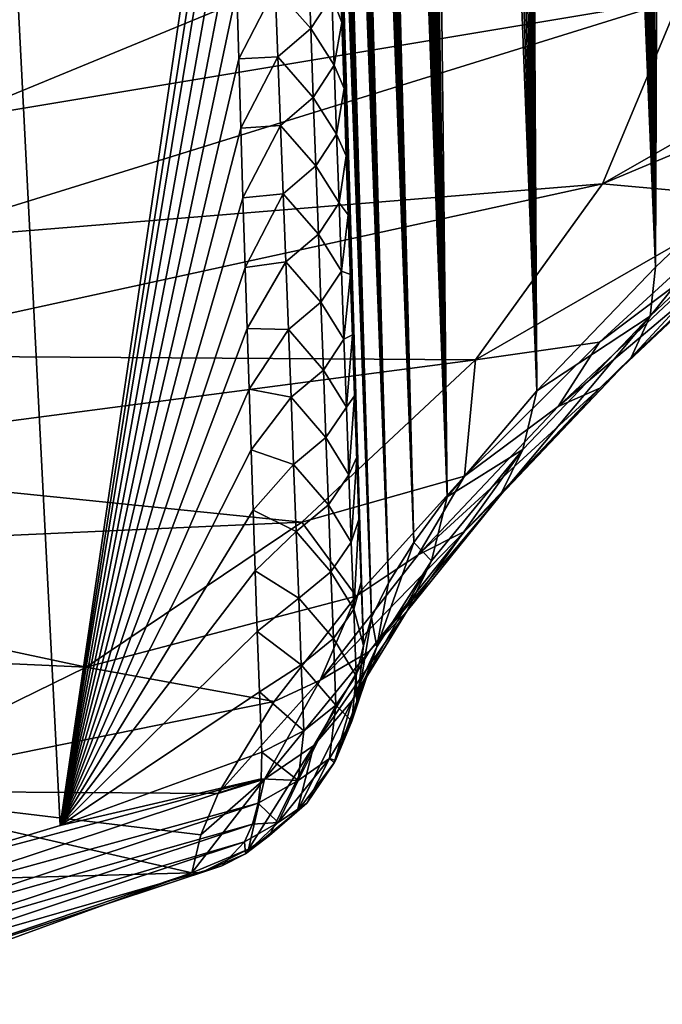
# Model space of a CAD drawing. Header units: metres. Extents: x -109 to 109, y -452 to 89.
# Tile 420 of 656: x 88.63 to 94.08, y -73.27 to -64.92. Entities that reach past the tile are written whole.
import ezdxf

# ---------------------------------------------------------------- set-up
doc = ezdxf.new("R2010")
doc.units = ezdxf.units.M
doc.layers.add('solid_k244270000c71_000_01_01', color=7, linetype='CONTINUOUS')

msp = doc.modelspace()

# ---------------------------------------------------------------- linework, layer by layer
at = {"layer": 'solid_k244270000c71_000_01_01'}
for points in [[(94.022644, -67.019218, 34.577629), (93.391479, -38.019226, 15.836111), (93.550964, -37.984489, 16.102036)], [(94.022644, -67.019218, 34.577629), (93.550964, -37.984489, 16.102036), (93.726509, -37.983807, 16.406855)], [(94.022644, -67.019218, 34.577629), (93.726509, -37.983807, 16.406855), (93.921356, -38.025181, 16.758844)], [(94.022644, -67.019218, 34.577629), (93.244164, -38.08292, 15.600641), (93.391479, -38.019226, 15.836111)], [(94.022644, -67.019218, 34.577629), (93.921356, -38.025181, 16.758844), (94.138138, -38.119164, 17.166239)], [(94.022644, -67.019218, 34.577629), (93.106247, -38.172516, 15.389776), (93.244164, -38.08292, 15.600641)], [(95.265274, -65.832581, 36.040886), (94.022644, -67.019218, 34.577629), (94.138138, -38.119164, 17.166239)], [(94.022644, -67.019218, 34.577629), (92.97493, -38.287556, 15.198542), (93.106247, -38.172516, 15.389776)], [(94.022644, -67.019218, 34.577629), (92.847725, -38.429184, 15.022923), (92.97493, -38.287556, 15.198542)], [(93.016296, -68.066841, 32.850117), (92.722656, -38.600571, 14.860564), (92.847725, -38.429184, 15.022923)], [(94.022644, -67.019218, 34.577629), (93.016296, -68.066841, 32.850117), (92.847725, -38.429184, 15.022923)], [(93.016296, -68.066841, 32.850117), (92.597656, -38.807274, 14.709655), (92.722656, -38.600571, 14.860564)], [(93.016296, -68.066841, 32.850117), (92.471344, -39.056278, 14.570004), (92.597656, -38.807274, 14.709655)], [(93.016296, -68.066841, 32.850117), (92.342567, -39.357655, 14.442955), (92.471344, -39.056278, 14.570004)], [(93.016296, -68.066841, 32.850117), (92.210732, -39.723488, 14.331423), (92.342567, -39.357655, 14.442955)], [(93.016296, -68.066841, 32.850117), (92.076813, -40.165485, 14.241096), (92.210732, -39.723488, 14.331423)], [(93.016296, -68.066841, 32.850117), (91.942688, -40.69426, 14.178947), (92.076813, -40.165485, 14.241096)], [(92.255592, -68.965515, 30.86268), (91.810715, -41.319534, 14.152598), (91.942688, -40.69426, 14.178947)], [(93.016296, -68.066841, 32.850117), (92.255592, -68.965515, 30.86268), (91.942688, -40.69426, 14.178947)], [(92.255592, -68.965515, 30.86268), (91.746254, -41.671303, 14.155176), (91.810715, -41.319534, 14.152598)], [(92.255592, -68.965515, 30.86268), (91.68322, -42.051617, 14.170082), (91.746254, -41.671303, 14.155176)], [(92.255592, -68.965515, 30.86268), (91.621849, -42.461643, 14.198122), (91.68322, -42.051617, 14.170082)], [(92.255592, -68.965515, 30.86268), (91.562416, -42.902866, 14.240331), (91.621849, -42.461643, 14.198122)], [(92.255592, -68.965515, 30.86268), (91.505249, -43.377674, 14.298508), (91.562416, -42.902866, 14.240331)], [(92.255592, -68.965515, 30.86268), (91.4506, -43.887009, 14.373331), (91.505249, -43.377674, 14.298508)], [(92.255592, -68.965515, 30.86268), (91.398811, -44.43383, 14.467003), (91.4506, -43.887009, 14.373331)], [(92.255592, -68.965515, 30.86268), (91.350182, -45.019722, 14.580708), (91.398811, -44.43383, 14.467003)], [(91.972298, -69.353317, 29.77116), (91.319656, -45.433128, 14.668466), (91.350182, -45.019722, 14.580708)], [(92.255592, -68.965515, 30.86268), (91.972298, -69.353317, 29.77116), (91.350182, -45.019722, 14.580708)], [(91.972298, -69.353317, 29.77116), (91.290764, -45.865513, 14.766369), (91.319656, -45.433128, 14.668466)], [(91.972298, -69.353317, 29.77116), (91.263649, -46.318413, 14.875616), (91.290764, -45.865513, 14.766369)], [(91.972298, -69.353317, 29.77116), (91.238327, -46.791275, 14.995774), (91.263649, -46.318413, 14.875616)], [(91.972298, -69.353317, 29.77116), (91.215004, -47.286301, 15.128642), (91.238327, -46.791275, 14.995774)], [(91.972298, -69.353317, 29.77116), (91.193703, -47.803459, 15.27417), (91.215004, -47.286301, 15.128642)], [(91.972298, -69.353317, 29.77116), (91.174545, -48.343712, 15.433206), (91.193703, -47.803459, 15.27417)], [(91.757278, -69.695786, 28.613926), (91.157715, -48.909081, 15.607457), (91.174545, -48.343712, 15.433206)], [(91.972298, -69.353317, 29.77116), (91.757278, -69.695786, 28.613926), (91.174545, -48.343712, 15.433206)], [(91.757278, -69.695786, 28.613926), (91.143196, -49.498829, 15.796306), (91.157715, -48.909081, 15.607457)], [(91.757278, -69.695786, 28.613926), (91.133965, -49.958813, 15.949035), (91.143196, -49.498829, 15.796306)], [(91.757278, -69.695786, 28.613926), (91.126205, -50.434528, 16.111782), (91.133965, -49.958813, 15.949035)], [(91.757278, -69.695786, 28.613926), (91.119881, -50.925243, 16.283892), (91.126205, -50.434528, 16.111782)], [(91.757278, -69.695786, 28.613926), (91.115105, -51.432449, 16.466789), (91.119881, -50.925243, 16.283892)], [(91.757278, -69.695786, 28.613926), (91.111984, -51.957386, 16.661663), (91.115105, -51.432449, 16.466789)], [(91.757278, -69.695786, 28.613926), (91.11042, -52.498913, 16.867392), (91.111984, -51.957386, 16.661663)], [(91.613785, -69.988739, 27.390369), (91.110519, -53.058212, 17.085194), (91.11042, -52.498913, 16.867392)], [(91.757278, -69.695786, 28.613926), (91.613785, -69.988739, 27.390369), (91.11042, -52.498913, 16.867392)], [(91.613785, -69.988739, 27.390369), (91.112411, -53.637104, 17.316927), (91.110519, -53.058212, 17.085194)], [(91.613785, -69.988739, 27.390369), (91.115173, -54.113941, 17.511908), (91.112411, -53.637104, 17.316927)], [(91.613785, -69.988739, 27.390369), (91.119026, -54.602776, 17.715239), (91.115173, -54.113941, 17.511908)], [(91.613785, -69.988739, 27.390369), (91.124046, -55.104675, 17.928106), (91.119026, -54.602776, 17.715239)], [(91.613785, -69.988739, 27.390369), (91.130318, -55.62072, 18.151699), (91.124046, -55.104675, 17.928106)], [(91.613785, -69.988739, 27.390369), (91.137794, -56.150627, 18.385681), (91.130318, -55.62072, 18.151699)], [(91.613785, -69.988739, 27.390369), (91.1464, -56.693707, 18.629307), (91.137794, -56.150627, 18.385681)], [(91.613785, -69.988739, 27.390369), (91.156242, -57.251289, 18.884108), (91.1464, -56.693707, 18.629307)], [(91.613785, -69.988739, 27.390369), (91.167389, -57.824711, 19.151632), (91.156242, -57.251289, 18.884108)], [(91.545441, -70.227119, 26.099672), (91.179825, -58.41431, 19.432184), (91.167389, -57.824711, 19.151632)], [(91.613785, -69.988739, 27.390369), (91.545441, -70.227119, 26.099672), (91.167389, -57.824711, 19.151632)], [(91.545441, -70.227119, 26.099672), (91.193443, -59.01881, 19.724201), (91.179825, -58.41431, 19.432184)], [(91.545441, -70.227119, 26.099672), (91.205742, -59.534817, 19.977537), (91.193443, -59.01881, 19.724201)], [(91.545441, -70.227119, 26.099672), (91.218964, -60.062824, 20.241127), (91.205742, -59.534817, 19.977537)], [(91.545441, -70.227119, 26.099672), (91.233139, -60.603615, 20.51606), (91.218964, -60.062824, 20.241127)], [(91.545441, -70.227119, 26.099672), (91.248177, -61.156132, 20.800999), (91.233139, -60.603615, 20.51606)], [(91.545441, -70.227119, 26.099672), (91.264015, -61.720047, 21.095467), (91.248177, -61.156132, 20.800999)], [(91.545441, -70.227119, 26.099672), (91.280739, -62.296677, 21.401134), (91.264015, -61.720047, 21.095467)], [(88.974251, -71.752228, 23.865316), (88.514854, -62.790352, 18.561483), (90.404182, -62.047565, 19.531033)], [(90.414459, -62.481716, 19.75083), (88.974251, -71.752228, 23.865316), (90.404182, -62.047565, 19.531033)], [(91.545441, -70.227119, 26.099672), (91.295815, -62.802048, 21.673313), (91.280739, -62.296677, 21.401134)], [(90.414459, -62.481716, 19.75083), (90.425201, -62.92049, 19.97591), (88.974251, -71.752228, 23.865316)], [(88.974251, -71.752228, 23.865316), (87.183487, -72.29097, 23.095911), (88.514854, -62.790352, 18.561483)], [(91.545441, -70.227119, 26.099672), (91.311607, -63.318558, 21.955997), (91.295815, -62.802048, 21.673313)], [(90.425201, -62.92049, 19.97591), (90.439934, -63.501236, 20.27837), (88.974251, -71.752228, 23.865316)], [(94.451401, -63.129051, 44.203438), (88.180367, -64.72657, 45.322033), (88.03656, -65.774612, 43.825268)], [(94.230385, -64.739777, 41.90308), (94.451401, -63.129051, 44.203438), (88.03656, -65.774612, 43.825268)], [(91.545441, -70.227119, 26.099672), (91.328148, -63.847408, 22.249851), (91.311607, -63.318558, 21.955997)], [(90.439934, -63.501236, 20.27837), (90.455315, -64.084633, 20.587458), (88.974251, -71.752228, 23.865316)], [(98.164948, -63.682747, 40.386688), (94.230385, -64.739777, 41.90308), (93.572792, -66.310844, 39.659367)], [(96.405273, -65.122284, 39.485012), (98.164948, -63.682747, 40.386688), (93.572792, -66.310844, 39.659367)], [(91.545441, -70.227119, 26.099672), (91.345367, -64.389122, 22.554106), (91.328148, -63.847408, 22.249851)], [(90.455315, -64.084633, 20.587458), (90.471329, -64.667725, 20.901722), (88.974251, -71.752228, 23.865316)], [(90.79847, -64.65126, 21.212013), (91.077782, -64.410034, 21.519043), (91.099159, -64.995384, 21.847841)], [(91.277733, -64.719948, 22.199623), (91.099159, -64.995384, 21.847841), (91.077782, -64.410034, 21.519043)], [(91.277733, -64.719948, 22.199623), (91.345367, -64.389122, 22.554106), (91.363235, -64.941887, 22.868282)], [(91.545441, -70.227119, 26.099672), (91.363235, -64.941887, 22.868282), (91.345367, -64.389122, 22.554106)], [(90.471329, -64.667725, 20.901722), (90.488083, -65.252502, 21.22234), (88.974251, -71.752228, 23.865316)], [(90.79847, -64.65126, 21.212013), (90.488083, -65.252502, 21.22234), (90.471329, -64.667725, 20.901722)], [(90.79847, -64.65126, 21.212013), (90.820892, -65.234795, 21.539215), (90.488083, -65.252502, 21.22234)], [(90.79847, -64.65126, 21.212013), (91.099159, -64.995384, 21.847841), (90.820892, -65.234795, 21.539215)], [(94.230385, -64.739777, 41.90308), (88.03656, -65.774612, 43.825268), (87.608688, -66.796852, 42.36536)], [(93.572792, -66.310844, 39.659367), (94.230385, -64.739777, 41.90308), (87.608688, -66.796852, 42.36536)], [(91.277733, -64.719948, 22.199623), (91.298065, -65.306053, 22.53392), (91.099159, -64.995384, 21.847841)], [(91.277733, -64.719948, 22.199623), (91.363235, -64.941887, 22.868282), (91.298065, -65.306053, 22.53392)], [(91.298065, -65.306053, 22.53392), (91.363235, -64.941887, 22.868282), (91.381683, -65.503799, 23.191944)], [(91.545441, -70.227119, 26.099672), (91.381683, -65.503799, 23.191944), (91.363235, -64.941887, 22.868282)], [(90.820892, -65.234795, 21.539215), (91.099159, -64.995384, 21.847841), (91.120605, -65.578621, 22.180353)], [(91.298065, -65.306053, 22.53392), (91.120605, -65.578621, 22.180353), (91.099159, -64.995384, 21.847841)], [(94.885704, -66.429611, 38.351833), (96.405273, -65.122284, 39.485012), (93.572792, -66.310844, 39.659367)], [(90.488083, -65.252502, 21.22234), (90.505554, -65.840622, 21.550266), (88.974251, -71.752228, 23.865316)], [(90.820892, -65.234795, 21.539215), (90.505554, -65.840622, 21.550266), (90.488083, -65.252502, 21.22234)], [(90.820892, -65.234795, 21.539215), (90.8433, -65.816193, 21.870134), (90.505554, -65.840622, 21.550266)], [(90.820892, -65.234795, 21.539215), (91.120605, -65.578621, 22.180353), (90.8433, -65.816193, 21.870134)], [(91.298065, -65.306053, 22.53392), (91.318535, -65.890068, 22.871918), (91.120605, -65.578621, 22.180353)], [(91.298065, -65.306053, 22.53392), (91.381683, -65.503799, 23.191944), (91.318535, -65.890068, 22.871918)], [(91.318535, -65.890068, 22.871918), (91.381683, -65.503799, 23.191944), (91.40065, -66.072952, 23.524658)], [(91.545441, -70.227119, 26.099672), (91.40065, -66.072952, 23.524658), (91.381683, -65.503799, 23.191944)], [(90.8433, -65.816193, 21.870134), (91.120605, -65.578621, 22.180353), (91.14209, -66.159752, 22.516535)], [(91.318535, -65.890068, 22.871918), (91.14209, -66.159752, 22.516535), (91.120605, -65.578621, 22.180353)], [(90.505554, -65.840622, 21.550266), (90.523613, -66.430672, 21.884777), (88.974251, -71.752228, 23.865316)], [(90.8433, -65.816193, 21.870134), (90.523613, -66.430672, 21.884777), (90.505554, -65.840622, 21.550266)], [(90.8433, -65.816193, 21.870134), (90.865646, -66.395439, 22.204725), (90.523613, -66.430672, 21.884777)], [(90.8433, -65.816193, 21.870134), (91.14209, -66.159752, 22.516535), (90.865646, -66.395439, 22.204725)], [(93.978363, -67.433769, 34.898739), (94.022644, -67.019218, 34.577629), (95.265274, -65.832581, 36.040886)], [(95.334229, -66.146294, 36.47443), (93.978363, -67.433769, 34.898739), (95.265274, -65.832581, 36.040886)], [(91.318535, -65.890068, 22.871918), (91.339111, -66.47197, 23.213572), (91.14209, -66.159752, 22.516535)], [(91.318535, -65.890068, 22.871918), (91.40065, -66.072952, 23.524658), (91.339111, -66.47197, 23.213572)], [(91.339111, -66.47197, 23.213572), (91.40065, -66.072952, 23.524658), (91.417625, -66.575401, 23.822865)], [(91.545441, -70.227119, 26.099672), (91.417625, -66.575401, 23.822865), (91.40065, -66.072952, 23.524658)], [(90.865646, -66.395439, 22.204725), (91.14209, -66.159752, 22.516535), (91.163567, -66.738754, 22.856344)], [(91.339111, -66.47197, 23.213572), (91.163567, -66.738754, 22.856344), (91.14209, -66.159752, 22.516535)], [(93.817207, -67.784081, 35.25761), (93.978363, -67.433769, 34.898739), (95.334229, -66.146294, 36.47443)], [(95.21962, -66.457603, 36.883606), (93.817207, -67.784081, 35.25761), (95.334229, -66.146294, 36.47443)], [(93.572792, -66.310844, 39.659367), (87.608688, -66.796852, 42.36536), (86.90728, -67.76812, 40.978252)], [(92.494812, -67.803566, 37.527542), (93.572792, -66.310844, 39.659367), (86.90728, -67.76812, 40.978252)], [(94.885704, -66.429611, 38.351833), (93.572792, -66.310844, 39.659367), (92.494812, -67.803566, 37.527542)], [(90.523613, -66.430672, 21.884777), (90.542152, -67.021286, 22.225119), (88.974251, -71.752228, 23.865316)], [(90.865646, -66.395439, 22.204725), (90.542152, -67.021286, 22.225119), (90.523613, -66.430672, 21.884777)], [(90.865646, -66.395439, 22.204725), (90.887909, -66.972542, 22.542948), (90.542152, -67.021286, 22.225119)], [(90.865646, -66.395439, 22.204725), (91.163567, -66.738754, 22.856344), (90.887909, -66.972542, 22.542948)], [(93.54789, -67.65535, 36.969761), (94.885704, -66.429611, 38.351833), (92.494812, -67.803566, 37.527542)], [(94.70063, -66.787094, 37.727848), (94.885704, -66.429611, 38.351833), (93.54789, -67.65535, 36.969761)], [(93.550224, -68.04554, 35.628868), (93.817207, -67.784081, 35.25761), (95.21962, -66.457603, 36.883606)], [(95.003418, -66.676262, 37.311302), (93.550224, -68.04554, 35.628868), (95.21962, -66.457603, 36.883606)], [(91.339111, -66.47197, 23.213572), (91.359749, -67.05175, 23.55884), (91.163567, -66.738754, 22.856344)], [(91.339111, -66.47197, 23.213572), (91.417625, -66.575401, 23.822865), (91.359749, -67.05175, 23.55884)], [(91.359749, -67.05175, 23.55884), (91.417625, -66.575401, 23.822865), (91.434921, -67.081406, 24.127546)], [(91.545441, -70.227119, 26.099672), (91.434921, -67.081406, 24.127546), (91.417625, -66.575401, 23.822865)], [(93.195915, -68.20002, 35.986759), (93.550224, -68.04554, 35.628868), (95.003418, -66.676262, 37.311302)], [(94.70063, -66.787094, 37.727848), (93.195915, -68.20002, 35.986759), (95.003418, -66.676262, 37.311302)], [(90.887909, -66.972542, 22.542948), (91.163567, -66.738754, 22.856344), (91.185013, -67.315636, 23.199739)], [(91.359749, -67.05175, 23.55884), (91.185013, -67.315636, 23.199739), (91.163567, -66.738754, 22.856344)], [(94.70063, -66.787094, 37.727848), (93.54789, -67.65535, 36.969761), (93.195915, -68.20002, 35.986759)], [(90.542152, -67.021286, 22.225119), (90.558701, -67.537453, 22.527092), (88.974251, -71.752228, 23.865316)], [(90.887909, -66.972542, 22.542948), (90.558701, -67.537453, 22.527092), (90.542152, -67.021286, 22.225119)], [(90.887909, -66.972542, 22.542948), (90.910057, -67.547501, 22.884762), (90.558701, -67.537453, 22.527092)], [(90.887909, -66.972542, 22.542948), (91.185013, -67.315636, 23.199739), (90.910057, -67.547501, 22.884762)], [(91.359749, -67.05175, 23.55884), (91.380432, -67.629402, 23.907686), (91.185013, -67.315636, 23.199739)], [(91.359749, -67.05175, 23.55884), (91.434921, -67.081406, 24.127546), (91.380432, -67.629402, 23.907686)], [(93.978363, -67.433769, 34.898739), (93.016296, -68.066841, 32.850117), (94.022644, -67.019218, 34.577629)], [(91.380432, -67.629402, 23.907686), (91.434921, -67.081406, 24.127546), (91.452553, -67.592537, 24.439066)], [(91.545441, -70.227119, 26.099672), (91.452553, -67.592537, 24.439066), (91.434921, -67.081406, 24.127546)], [(90.910057, -67.547501, 22.884762), (91.185013, -67.315636, 23.199739), (91.206398, -67.890388, 23.546692)], [(91.380432, -67.629402, 23.907686), (91.206398, -67.890388, 23.546692), (91.185013, -67.315636, 23.199739)], [(92.705986, -68.954796, 33.317276), (92.898926, -68.565666, 33.01923), (93.978363, -67.433769, 34.898739)], [(93.817207, -67.784081, 35.25761), (92.705986, -68.954796, 33.317276), (93.978363, -67.433769, 34.898739)], [(93.978363, -67.433769, 34.898739), (92.898926, -68.565666, 33.01923), (93.016296, -68.066841, 32.850117)], [(90.558701, -67.537453, 22.527092), (90.575493, -68.052208, 22.832472), (88.974251, -71.752228, 23.865316)], [(90.910057, -67.547501, 22.884762), (90.575493, -68.052208, 22.832472), (90.558701, -67.537453, 22.527092)], [(90.910057, -67.547501, 22.884762), (90.932053, -68.1203, 23.230137), (90.575493, -68.052208, 22.832472)], [(90.910057, -67.547501, 22.884762), (91.206398, -67.890388, 23.546692), (90.932053, -68.1203, 23.230137)], [(91.380432, -67.629402, 23.907686), (91.401138, -68.204918, 24.260088), (91.206398, -67.890388, 23.546692)], [(91.380432, -67.629402, 23.907686), (91.452553, -67.592537, 24.439066), (91.401138, -68.204918, 24.260088)], [(91.401138, -68.204918, 24.260088), (91.452553, -67.592537, 24.439066), (91.470512, -68.108932, 24.757452)], [(91.545441, -70.227119, 26.099672), (91.470512, -68.108932, 24.757452), (91.452553, -67.592537, 24.439066)], [(92.403793, -68.791969, 35.346485), (93.54789, -67.65535, 36.969761), (92.494812, -67.803566, 37.527542)], [(93.195915, -68.20002, 35.986759), (93.54789, -67.65535, 36.969761), (92.403793, -68.791969, 35.346485)], [(92.494812, -67.803566, 37.527542), (86.90728, -67.76812, 40.978252), (85.949615, -68.664482, 39.698105)], [(91.022987, -69.181183, 35.560101), (92.494812, -67.803566, 37.527542), (85.949615, -68.664482, 39.698105)], [(92.403793, -68.791969, 35.346485), (92.494812, -67.803566, 37.527542), (91.022987, -69.181183, 35.560101)], [(92.403091, -69.259583, 33.621967), (92.705986, -68.954796, 33.317276), (93.817207, -67.784081, 35.25761)], [(93.550224, -68.04554, 35.628868), (92.403091, -69.259583, 33.621967), (93.817207, -67.784081, 35.25761)], [(90.932053, -68.1203, 23.230137), (91.206398, -67.890388, 23.546692), (91.227715, -68.46299, 23.897173)], [(91.401138, -68.204918, 24.260088), (91.227715, -68.46299, 23.897173), (91.206398, -67.890388, 23.546692)], [(90.575493, -68.052208, 22.832472), (90.592606, -68.566338, 23.141769), (88.974251, -71.752228, 23.865316)], [(90.932053, -68.1203, 23.230137), (90.592606, -68.566338, 23.141769), (90.575493, -68.052208, 22.832472)], [(92.011253, -69.458885, 33.91217), (92.403091, -69.259583, 33.621967), (93.550224, -68.04554, 35.628868)], [(93.195915, -68.20002, 35.986759), (92.011253, -69.458885, 33.91217), (93.550224, -68.04554, 35.628868)], [(90.932053, -68.1203, 23.230137), (90.953896, -68.690941, 23.579052), (90.592606, -68.566338, 23.141769)], [(90.932053, -68.1203, 23.230137), (91.227715, -68.46299, 23.897173), (90.953896, -68.690941, 23.579052)], [(91.401138, -68.204918, 24.260088), (91.470512, -68.108932, 24.757452), (91.421844, -68.778282, 24.616018)], [(91.421844, -68.778282, 24.616018), (91.470512, -68.108932, 24.757452), (91.488792, -68.630592, 25.082705)], [(91.545441, -70.227119, 26.099672), (91.488792, -68.630592, 25.082705), (91.470512, -68.108932, 24.757452)], [(92.898926, -68.565666, 33.01923), (92.255592, -68.965515, 30.86268), (93.016296, -68.066841, 32.850117)], [(91.401138, -68.204918, 24.260088), (91.421844, -68.778282, 24.616018), (91.227715, -68.46299, 23.897173)], [(93.195915, -68.20002, 35.986759), (92.403793, -68.791969, 35.346485), (92.011253, -69.458885, 33.91217)], [(90.953896, -68.690941, 23.579052), (91.227715, -68.46299, 23.897173), (91.248932, -69.033447, 24.251162)], [(91.421844, -68.778282, 24.616018), (91.248932, -69.033447, 24.251162), (91.227715, -68.46299, 23.897173)], [(90.592606, -68.566338, 23.141769), (90.610046, -69.080177, 23.455225), (88.974251, -71.752228, 23.865316)], [(90.953896, -68.690941, 23.579052), (90.610046, -69.080177, 23.455225), (90.592606, -68.566338, 23.141769)], [(91.421844, -68.778282, 24.616018), (91.488792, -68.630592, 25.082705), (91.442543, -69.34948, 24.975447)], [(91.442543, -69.34948, 24.975447), (91.488792, -68.630592, 25.082705), (91.507378, -69.157509, 25.414825)], [(91.545441, -70.227119, 26.099672), (91.507378, -69.157509, 25.414825), (91.488792, -68.630592, 25.082705)], [(91.915482, -69.932961, 31.128815), (92.123581, -69.507942, 30.897448), (92.898926, -68.565666, 33.01923)], [(92.705986, -68.954796, 33.317276), (91.915482, -69.932961, 31.128815), (92.898926, -68.565666, 33.01923)], [(92.898926, -68.565666, 33.01923), (92.123581, -69.507942, 30.897448), (92.255592, -68.965515, 30.86268)], [(91.022987, -69.181183, 35.560101), (85.949615, -68.664482, 39.698105), (84.759262, -69.46389, 38.556438)], [(90.953896, -68.690941, 23.579052), (90.975563, -69.259415, 23.931477), (90.610046, -69.080177, 23.455225)], [(90.953896, -68.690941, 23.579052), (91.248932, -69.033447, 24.251162), (90.975563, -69.259415, 23.931477)], [(91.483528, -69.809555, 33.524788), (92.403793, -68.791969, 35.346485), (91.022987, -69.181183, 35.560101)], [(91.421844, -68.778282, 24.616018), (91.442543, -69.34948, 24.975447), (91.248932, -69.033447, 24.251162)], [(92.011253, -69.458885, 33.91217), (92.403793, -68.791969, 35.346485), (91.483528, -69.809555, 33.524788)], [(91.593369, -70.278931, 31.361258), (91.915482, -69.932961, 31.128815), (92.705986, -68.954796, 33.317276)], [(92.403091, -69.259583, 33.621967), (91.593369, -70.278931, 31.361258), (92.705986, -68.954796, 33.317276)], [(92.123581, -69.507942, 30.897448), (91.972298, -69.353317, 29.77116), (92.255592, -68.965515, 30.86268)], [(90.975563, -69.259415, 23.931477), (91.248932, -69.033447, 24.251162), (91.270035, -69.601738, 24.608627)], [(91.442543, -69.34948, 24.975447), (91.270035, -69.601738, 24.608627), (91.248932, -69.033447, 24.251162)], [(90.610046, -69.080177, 23.455225), (90.627823, -69.593697, 23.772858), (88.974251, -71.752228, 23.865316)], [(90.975563, -69.259415, 23.931477), (90.627823, -69.593697, 23.772858), (90.610046, -69.080177, 23.455225)], [(89.193558, -70.409775, 33.805485), (91.022987, -69.181183, 35.560101), (84.759262, -69.46389, 38.556438)], [(91.483528, -69.809555, 33.524788), (91.022987, -69.181183, 35.560101), (89.193558, -70.409775, 33.805485)], [(91.442543, -69.34948, 24.975447), (91.507378, -69.157509, 25.414825), (91.463203, -69.918495, 25.33835)], [(91.463203, -69.918495, 25.33835), (91.507378, -69.157509, 25.414825), (91.52626, -69.689682, 25.753815)], [(91.545441, -70.227119, 26.099672), (91.52626, -69.689682, 25.753815), (91.507378, -69.157509, 25.414825)], [(90.975563, -69.259415, 23.931477), (90.997025, -69.825706, 24.287392), (90.627823, -69.593697, 23.772858)], [(90.975563, -69.259415, 23.931477), (91.270035, -69.601738, 24.608627), (90.997025, -69.825706, 24.287392)], [(91.179596, -70.521843, 31.578653), (91.593369, -70.278931, 31.361258), (92.403091, -69.259583, 33.621967)], [(92.011253, -69.458885, 33.91217), (91.179596, -70.521843, 31.578653), (92.403091, -69.259583, 33.621967)], [(91.442543, -69.34948, 24.975447), (91.463203, -69.918495, 25.33835), (91.270035, -69.601738, 24.608627)], [(91.658051, -70.236801, 28.602816), (91.757278, -69.695786, 28.613926), (91.972298, -69.353317, 29.77116)], [(92.123581, -69.507942, 30.897448), (91.658051, -70.236801, 28.602816), (91.972298, -69.353317, 29.77116)], [(89.193558, -70.409775, 33.805485), (84.759262, -69.46389, 38.556438), (83.365547, -70.146645, 37.581364)], [(92.011253, -69.458885, 33.91217), (91.483528, -69.809555, 33.524788), (91.179596, -70.521843, 31.578653)], [(91.451118, -70.692696, 28.766577), (91.658051, -70.236801, 28.602816), (92.123581, -69.507942, 30.897448)], [(91.915482, -69.932961, 31.128815), (91.451118, -70.692696, 28.766577), (92.123581, -69.507942, 30.897448)], [(90.627823, -69.593697, 23.772858), (90.64592, -70.106865, 24.094685), (88.974251, -71.752228, 23.865316)], [(90.997025, -69.825706, 24.287392), (90.64592, -70.106865, 24.094685), (90.627823, -69.593697, 23.772858)], [(90.997025, -69.825706, 24.287392), (91.270035, -69.601738, 24.608627), (91.291008, -70.167854, 24.969545)], [(91.463203, -69.918495, 25.33835), (91.291008, -70.167854, 24.969545), (91.270035, -69.601738, 24.608627)], [(91.463203, -69.918495, 25.33835), (91.52626, -69.689682, 25.753815), (91.545441, -70.227119, 26.099672)], [(91.658051, -70.236801, 28.602816), (91.613785, -69.988739, 27.390369), (91.757278, -69.695786, 28.613926)], [(90.790031, -70.700806, 31.51808), (91.483528, -69.809555, 33.524788), (89.193558, -70.409775, 33.805485)], [(90.997025, -69.825706, 24.287392), (91.01828, -70.389809, 24.646767), (90.64592, -70.106865, 24.094685)], [(91.179596, -70.521843, 31.578653), (91.483528, -69.809555, 33.524788), (90.790031, -70.700806, 31.51808)], [(90.997025, -69.825706, 24.287392), (91.291008, -70.167854, 24.969545), (91.01828, -70.389809, 24.646767)], [(91.126282, -71.075607, 28.925756), (91.451118, -70.692696, 28.766577), (91.915482, -69.932961, 31.128815)], [(91.593369, -70.278931, 31.361258), (91.126282, -71.075607, 28.925756), (91.915482, -69.932961, 31.128815)], [(91.463203, -69.918495, 25.33835), (91.48381, -70.485313, 25.704699), (91.291008, -70.167854, 24.969545)], [(91.463203, -69.918495, 25.33835), (91.545441, -70.227119, 26.099672), (91.48381, -70.485313, 25.704699)], [(91.488731, -70.740059, 26.20257), (91.545441, -70.227119, 26.099672), (91.613785, -69.988739, 27.390369)], [(91.658051, -70.236801, 28.602816), (91.488731, -70.740059, 26.20257), (91.613785, -69.988739, 27.390369)], [(90.64592, -70.106865, 24.094685), (90.664337, -70.619667, 24.420723), (88.974251, -71.752228, 23.865316)], [(91.01828, -70.389809, 24.646767), (90.664337, -70.619667, 24.420723), (90.64592, -70.106865, 24.094685)], [(87.051567, -71.459091, 32.306904), (89.193558, -70.409775, 33.805485), (83.365547, -70.146645, 37.581364)], [(91.01828, -70.389809, 24.646767), (91.291008, -70.167854, 24.969545), (91.311829, -70.731781, 25.333893)], [(91.48381, -70.485313, 25.704699), (91.311829, -70.731781, 25.333893), (91.291008, -70.167854, 24.969545)], [(90.706078, -71.358978, 29.069311), (91.126282, -71.075607, 28.925756), (91.593369, -70.278931, 31.361258)], [(91.179596, -70.521843, 31.578653), (90.706078, -71.358978, 29.069311), (91.593369, -70.278931, 31.361258)], [(91.658051, -70.236801, 28.602816), (91.297302, -71.220642, 26.301983), (91.308365, -71.200737, 26.297792)], [(91.451118, -70.692696, 28.766577), (91.297302, -71.220642, 26.301983), (91.658051, -70.236801, 28.602816)], [(91.658051, -70.236801, 28.602816), (91.308365, -71.200737, 26.297792), (91.488731, -70.740059, 26.20257)], [(91.488731, -70.740059, 26.20257), (91.48381, -70.485313, 25.704699), (91.545441, -70.227119, 26.099672)], [(91.01828, -70.389809, 24.646767), (91.039291, -70.951721, 25.009581), (90.664337, -70.619667, 24.420723)], [(91.01828, -70.389809, 24.646767), (91.311829, -70.731781, 25.333893), (91.039291, -70.951721, 25.009581)], [(90.790031, -70.700806, 31.51808), (89.193558, -70.409775, 33.805485), (87.051567, -71.459091, 32.306904)], [(91.179596, -70.521843, 31.578653), (90.790031, -70.700806, 31.51808), (90.315147, -71.481232, 29.249319)], [(91.179596, -70.521843, 31.578653), (90.315147, -71.481232, 29.249319), (90.706078, -71.358978, 29.069311)], [(91.44651, -70.868073, 25.985392), (91.311829, -70.731781, 25.333893), (91.48381, -70.485313, 25.704699)], [(91.488731, -70.740059, 26.20257), (91.44651, -70.868073, 25.985392), (91.48381, -70.485313, 25.704699)], [(90.664337, -70.619667, 24.420723), (90.683067, -71.132065, 24.75099), (88.974251, -71.752228, 23.865316)], [(91.039291, -70.951721, 25.009581), (90.683067, -71.132065, 24.75099), (90.664337, -70.619667, 24.420723)], [(90.315147, -71.481232, 29.249319), (90.790031, -70.700806, 31.51808), (87.051567, -71.459091, 32.306904)], [(91.451118, -70.692696, 28.766577), (90.984421, -71.634995, 26.390795), (91.297302, -71.220642, 26.301983)], [(91.126282, -71.075607, 28.925756), (90.984421, -71.634995, 26.390795), (91.451118, -70.692696, 28.766577)], [(90.992249, -71.371796, 25.321552), (91.039291, -70.951721, 25.009581), (91.311829, -70.731781, 25.333893)], [(90.992249, -71.371796, 25.321552), (91.311829, -70.731781, 25.333893), (91.257416, -71.184967, 25.672789)], [(91.257416, -71.184967, 25.672789), (91.311829, -70.731781, 25.333893), (91.44651, -70.868073, 25.985392)], [(91.488731, -70.740059, 26.20257), (91.308365, -71.200737, 26.297792), (91.44651, -70.868073, 25.985392)], [(91.257416, -71.184967, 25.672789), (91.44651, -70.868073, 25.985392), (91.308365, -71.200737, 26.297792)], [(90.992249, -71.371796, 25.321552), (90.683067, -71.132065, 24.75099), (91.039291, -70.951721, 25.009581)], [(90.678429, -71.358078, 24.914995), (88.974251, -71.752228, 23.865316), (90.683067, -71.132065, 24.75099)], [(91.126282, -71.075607, 28.925756), (90.571785, -71.954376, 26.46299), (90.749443, -71.837891, 26.43609)], [(90.706078, -71.358978, 29.069311), (90.571785, -71.954376, 26.46299), (91.126282, -71.075607, 28.925756)], [(90.992249, -71.371796, 25.321552), (90.678429, -71.358078, 24.914995), (90.683067, -71.132065, 24.75099)], [(91.126282, -71.075607, 28.925756), (90.749443, -71.837891, 26.43609), (90.984421, -71.634995, 26.390795)], [(90.823273, -71.728058, 25.668718), (91.257416, -71.184967, 25.672789), (91.064781, -71.563873, 26.050287)], [(90.823273, -71.728058, 25.668718), (90.992249, -71.371796, 25.321552), (91.257416, -71.184967, 25.672789)], [(91.297302, -71.220642, 26.301983), (90.984421, -71.634995, 26.390795), (91.064781, -71.563873, 26.050287)], [(91.297302, -71.220642, 26.301983), (91.064781, -71.563873, 26.050287), (91.257416, -71.184967, 25.672789)], [(91.297302, -71.220642, 26.301983), (91.257416, -71.184967, 25.672789), (91.308365, -71.200737, 26.297792)], [(90.678429, -71.358078, 24.914995), (87.181747, -72.516006, 23.261276), (87.183487, -72.29097, 23.095911)], [(90.678429, -71.358078, 24.914995), (90.652634, -71.562492, 25.103697), (87.181747, -72.516006, 23.261276)], [(90.678429, -71.358078, 24.914995), (87.183487, -72.29097, 23.095911), (88.974251, -71.752228, 23.865316)], [(90.706078, -71.358978, 29.069311), (90.166176, -71.833229, 27.958918), (90.090057, -72.156067, 26.5133)], [(90.706078, -71.358978, 29.069311), (90.090057, -72.156067, 26.5133), (90.571785, -71.954376, 26.46299)], [(90.706078, -71.358978, 29.069311), (90.315147, -71.481232, 29.249319), (90.166176, -71.833229, 27.958918)], [(90.992249, -71.371796, 25.321552), (90.652634, -71.562492, 25.103697), (90.678429, -71.358078, 24.914995)], [(90.823273, -71.728058, 25.668718), (90.652634, -71.562492, 25.103697), (90.992249, -71.371796, 25.321552)], [(90.090057, -72.156067, 26.5133), (87.051567, -71.459091, 32.306904), (84.649765, -72.303299, 31.101254)], [(90.166176, -71.833229, 27.958918), (90.315147, -71.481232, 29.249319), (87.051567, -71.459091, 32.306904)], [(90.090057, -72.156067, 26.5133), (90.166176, -71.833229, 27.958918), (87.051567, -71.459091, 32.306904)], [(90.652634, -71.562492, 25.103697), (87.162315, -72.718338, 23.453001), (87.181747, -72.516006, 23.261276)], [(90.652634, -71.562492, 25.103697), (90.605225, -71.741707, 25.31295), (87.162315, -72.718338, 23.453001)], [(90.544739, -71.994476, 26.025705), (91.064781, -71.563873, 26.050287), (90.749443, -71.837891, 26.43609)], [(90.544739, -71.994476, 26.025705), (90.823273, -71.728058, 25.668718), (91.064781, -71.563873, 26.050287)], [(90.823273, -71.728058, 25.668718), (90.605225, -71.741707, 25.31295), (90.652634, -71.562492, 25.103697)], [(90.984421, -71.634995, 26.390795), (90.749443, -71.837891, 26.43609), (91.064781, -71.563873, 26.050287)], [(90.823273, -71.728058, 25.668718), (90.537125, -71.892082, 25.538561), (90.605225, -71.741707, 25.31295)], [(90.544739, -71.994476, 26.025705), (90.537125, -71.892082, 25.538561), (90.823273, -71.728058, 25.668718)], [(90.605225, -71.741707, 25.31295), (87.12661, -72.893661, 23.667772), (87.162315, -72.718338, 23.453001)], [(90.605225, -71.741707, 25.31295), (90.537125, -71.892082, 25.538561), (87.12661, -72.893661, 23.667772)], [(90.537125, -71.892082, 25.538561), (87.075294, -73.038483, 23.901327), (87.12661, -72.893661, 23.667772)], [(90.537125, -71.892082, 25.538561), (90.344612, -72.095184, 26.020901), (87.075294, -73.038483, 23.901327)], [(90.544739, -71.994476, 26.025705), (90.344612, -72.095184, 26.020901), (90.537125, -71.892082, 25.538561)], [(90.571785, -71.954376, 26.46299), (90.544739, -71.994476, 26.025705), (90.749443, -71.837891, 26.43609)], [(90.571785, -71.954376, 26.46299), (90.090057, -72.156067, 26.5133), (90.172523, -72.15316, 26.365547)], [(90.571785, -71.954376, 26.46299), (90.172523, -72.15316, 26.365547), (90.544739, -71.994476, 26.025705)], [(90.544739, -71.994476, 26.025705), (90.172523, -72.15316, 26.365547), (90.344612, -72.095184, 26.020901)], [(90.344612, -72.095184, 26.020901), (86.930275, -73.225853, 24.406128), (87.075294, -73.038483, 23.901327)], [(90.344612, -72.095184, 26.020901), (90.172523, -72.15316, 26.365547), (86.930275, -73.225853, 24.406128)], [(88.453484, -72.749977, 25.665112), (90.090057, -72.156067, 26.5133), (84.649765, -72.303299, 31.101254)], [(90.172523, -72.15316, 26.365547), (90.090057, -72.156067, 26.5133), (86.801506, -73.26973, 24.768576)], [(90.172523, -72.15316, 26.365547), (86.801506, -73.26973, 24.768576), (86.930275, -73.225853, 24.406128)], [(86.801506, -73.26973, 24.768576), (90.090057, -72.156067, 26.5133), (88.453484, -72.749977, 25.665112)]]:
    msp.add_3dface(points, dxfattribs=at)

doc.saveas('drawing.dxf')
